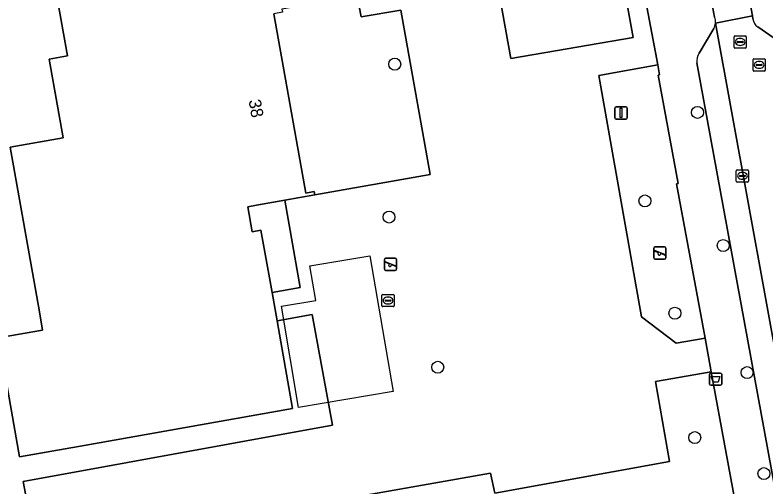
# Model space of a CAD drawing. Extents: x 157793 to 159380, y 380877 to 382313.
# Drawn here: x 158729.8 to 158791, y 381502.8 to 381541.3 of the extents above; entities that cross this region are included whole.
import ezdxf

# ---------------------------------------------------------------- set-up
doc = ezdxf.new("R2010")
doc.units = 0
for name, color, linetype in [('IMGEO_Afvalbak', 7, 'Continuous'), ('IMGEO_Boom', 7, 'Continuous'), ('IMGEO_Erf', 7, 'Continuous'), ('IMGEO_Kolk', 7, 'Continuous'), ('IMGEO_Pand', 7, 'Continuous'), ('IMGEO_Pand_nummerreeks', 7, 'Continuous'), ('IMGEO_Pand_vergunning_verleend', 7, 'Continuous'), ('IMGEO_Parkeervlak_open', 7, 'Continuous'), ('IMGEO_Rijbaan_lokaal_open', 7, 'Continuous'), ('IMGEO_Rioolput', 7, 'Continuous'), ('IMGEO_Speelvoorziening', 7, 'Continuous'), ('IMGEO_Terreindeel_open', 7, 'Continuous'), ('IMGEO_Vlaggenmast', 7, 'Continuous'), ('IMGEO_Voetpad_open', 7, 'Continuous')]:
    doc.layers.add(name, color=color, linetype=linetype)

msp = doc.modelspace()

# ---------------------------------------------------------------- linework, layer by layer
at = {"layer": 'IMGEO_Afvalbak'}
for p, q in [((158786.436, 381511.196), (158786.436, 381511.996)), ((158786.436, 381511.996), (158786.436, 381511.196)), ((158786.536, 381512.096), (158787.326, 381512.096)), ((158787.326, 381512.096), (158786.536, 381512.096)), ((158787.426, 381511.996), (158787.426, 381511.196)), ((158787.426, 381511.196), (158787.426, 381511.996)), ((158787.326, 381511.096), (158786.536, 381511.096)), ((158786.536, 381511.096), (158787.326, 381511.096))]:
    msp.add_line(p, q, dxfattribs=at)
msp.add_lwpolyline([(158786.579, 381511.81), (158787.283, 381511.81), (158787.134, 381511.34), (158786.728, 381511.34), (158786.579, 381511.81)], dxfattribs=at)
for centre, start, end in [((158786.536, 381511.996), 90, 180), ((158786.536, 381511.996), 90, 180), ((158787.326, 381511.996), 0, 90), ((158787.326, 381511.996), 360, 90), ((158786.536, 381511.196), 180, 270), ((158786.536, 381511.196), 180, 270), ((158787.326, 381511.196), 270, 0), ((158787.326, 381511.196), 270, 0)]:
    msp.add_arc(centre, 0.1, start, end, dxfattribs=at)
at = {"layer": 'IMGEO_Boom'}
for centre in [(158760.755, 381537.298), (158785.456, 381533.368), (158781.168, 381526.14), (158760.29, 381524.824), (158787.551, 381522.496), (158783.611, 381516.974), (158764.264, 381512.562), (158789.5, 381512.129), (158785.234, 381506.825), (158790.871, 381503.885)]:
    msp.add_circle(centre, 0.489, dxfattribs=at)
at = {"layer": 'IMGEO_Erf'}
for points in [[(158719.899, 381555.127), (158725.896, 381521.19), (158723.877, 381520.85), (158727.503, 381500.796), (158730.792, 381501.37), (158730.447, 381503.254), (158755.691, 381507.829), (158754.035, 381516.876), (158751.158, 381516.365), (158752.428, 381509.21), (158734.951, 381506.108), (158730.156, 381505.257), (158728.171, 381516.442), (158728.486, 381516.498), (158728.748, 381515.021), (158732.03, 381515.604), (158731.768, 381517.081), (158729.384, 381530.514), (158733.706, 381531.281), (158732.567, 381537.702), (158734.053, 381537.966), (158731.189, 381554.104)], [(158786.573, 381512.183), (158782.021, 381511.397), (158783.182, 381504.883), (158768.936, 381502.288), (158768.574, 381503.916), (158746.382, 381500), (158741.027, 381499.055), (158742.394, 381491.793), (158732.838, 381490.056), (158731.153, 381499.237), (158727.884, 381498.686), (158729.626, 381489.05), (158730.354, 381485.933)], [(158745.35, 381454.821), (158746.063, 381451.462), (158754.568, 381453.983), (158758.527, 381454.561), (158767.266, 381456.2), (158791.695, 381460.66), (158795.126, 381465.732), (158786.573, 381512.183)]]:
    msp.add_lwpolyline(points, dxfattribs=at)
for points in [[(158751.596, 381541.539), (158750.908, 381541.417), (158753.505, 381526.78), (158754.194, 381526.902), (158754.241, 381526.636), (158763.645, 381528.305), (158761.244, 381541.696), (158758.017, 381541.158), (158757.687, 381542.869), (158751.554, 381541.775)], [(158783.747, 381527.527), (158783.876, 381527.553), (158782.236, 381536.405), (158782.367, 381536.441), (158782.218, 381537.234), (158777.4, 381536.379), (158780.892, 381516.678), (158783.716, 381514.519), (158786.066, 381514.938)], [(158749.484, 381525.791), (158748.777, 381525.666), (158749.14, 381523.628), (158749.846, 381523.753), (158750.749, 381518.667), (158753.056, 381519.077), (158751.792, 381526.201)]]:
    msp.add_lwpolyline(points, close=True, dxfattribs=at)
at = {"layer": 'IMGEO_Kolk'}
for p, q in [((158788.618, 381527.756), (158788.618, 381528.608)), ((158788.693, 381528.682), (158789.545, 381528.682)), ((158789.106, 381528.462), (158789.131, 381528.462)), ((158789.619, 381528.608), (158789.619, 381527.756)), ((158789.545, 381527.682), (158788.693, 381527.682)), ((158788.877, 381528.176), (158788.877, 381528.188)), ((158789.315, 381528.139), (158788.917, 381528.139)), ((158788.92, 381528.225), (158789.318, 381528.225)), ((158789.129, 381527.902), (158789.104, 381527.902)), ((158789.361, 381528.188), (158789.361, 381528.176)), ((158759.714, 381517.585), (158759.714, 381518.437)), ((158759.789, 381518.511), (158760.641, 381518.511)), ((158760.715, 381518.437), (158760.715, 381517.585)), ((158759.973, 381518.005), (158759.973, 381518.017)), ((158760.411, 381517.968), (158760.013, 381517.968)), ((158760.016, 381518.054), (158760.414, 381518.054)), ((158760.202, 381518.291), (158760.227, 381518.291)), ((158760.457, 381518.017), (158760.457, 381518.005)), ((158760.641, 381517.511), (158759.789, 381517.511)), ((158760.225, 381517.731), (158760.2, 381517.731))]:
    msp.add_line(p, q, dxfattribs=at)
for points in [[(158788.618, 381527.756), (158788.618, 381528.608)], [(158788.693, 381528.682), (158789.545, 381528.682)], [(158789.619, 381528.608), (158789.619, 381527.756)], [(158789.545, 381527.682), (158788.693, 381527.682)], [(158759.714, 381517.585), (158759.714, 381518.437)], [(158759.789, 381518.511), (158760.641, 381518.511)], [(158760.715, 381518.437), (158760.715, 381517.585)], [(158760.641, 381517.511), (158759.789, 381517.511)]]:
    msp.add_lwpolyline(points, dxfattribs=at)
for centre, radius, start, end in [((158788.695, 381528.606), 0.0765, 91.55205, 178.44795), ((158788.695, 381528.606), 0.0765, 91.55205, 178.44795), ((158789.543, 381528.606), 0.0765, 1.55205, 88.44795), ((158789.543, 381528.606), 0.0765, 1.55205, 88.44795), ((158788.695, 381527.758), 0.0765, 181.55205, 268.44795), ((158788.695, 381527.758), 0.0765, 181.55205, 268.44795), ((158788.917, 381528.185), 0.0403, 85.87752, 175.75265), ((158788.914, 381528.175), 0.0366, 178.93798, 274.71019), ((158789.318, 381528.182), 0.043, 264.86636, 352.45326), ((158789.322, 381528.187), 0.0386, 1.73085, 96.63898), ((158789.543, 381527.758), 0.0765, 271.55205, 358.44795), ((158789.543, 381527.758), 0.0765, 271.55205, 358.44795), ((158759.791, 381518.435), 0.0765, 91.55205, 178.44795), ((158759.791, 381518.435), 0.0765, 91.55205, 178.44795), ((158760.639, 381518.435), 0.0765, 1.55205, 88.44795), ((158760.639, 381518.435), 0.0765, 1.55205, 88.44795), ((158760.013, 381518.014), 0.0403, 85.87752, 175.75265), ((158760.01, 381518.004), 0.0366, 178.93798, 274.71019), ((158760.414, 381518.011), 0.043, 264.86636, 352.45326), ((158760.418, 381518.016), 0.0386, 1.73085, 96.63898), ((158759.791, 381517.587), 0.0765, 181.55205, 268.44795), ((158759.791, 381517.587), 0.0765, 181.55205, 268.44795), ((158760.639, 381517.587), 0.0765, 271.55205, 358.44795), ((158760.639, 381517.587), 0.0765, 271.55205, 358.44795)]:
    msp.add_arc(centre, radius, start, end, dxfattribs=at)
for centre, major_axis, ratio, start_param, end_param in [((158789.105, 381528.182), (-0.387, 0.002), 0.722429, 4.712389, 7.853982), ((158789.13, 381528.182), (-0.39, 0.002), 0.717154, 1.570796, 4.712389), ((158760.201, 381518.011), (-0.387, 0.002), 0.722429, 4.712389, 7.853982), ((158760.226, 381518.011), (-0.39, 0.002), 0.717154, 1.570796, 4.712389)]:
    msp.add_ellipse(centre, major_axis=major_axis, ratio=ratio, start_param=start_param, end_param=end_param, dxfattribs=at)
at = {"layer": 'IMGEO_Pand'}
msp.add_lwpolyline([(158731.189, 381554.104), (158734.053, 381537.966), (158732.567, 381537.702), (158733.706, 381531.281), (158729.384, 381530.514), (158731.768, 381517.081), (158732.03, 381515.604), (158728.748, 381515.021), (158728.486, 381516.498), (158728.171, 381516.442), (158730.156, 381505.257), (158734.951, 381506.108), (158752.428, 381509.21), (158751.158, 381516.365), (158750.749, 381518.667), (158749.846, 381523.753), (158749.14, 381523.628), (158748.777, 381525.666), (158749.484, 381525.791), (158751.792, 381526.201), (158754.241, 381526.636), (158754.194, 381526.902), (158753.505, 381526.78), (158750.908, 381541.417)], dxfattribs=at)
at = {"layer": 'IMGEO_Pand_vergunning_verleend'}
msp.add_lwpolyline([(158753.841, 381520.831), (158758.729, 381521.669), (158760.617, 381510.598), (158752.916, 381509.284), (158751.508, 381517.539), (158754.321, 381518.019)], close=True, dxfattribs=at)
at = {"layer": 'IMGEO_Parkeervlak_open'}
for points in [[(158800.364, 381466.865), (158786.917, 381540.658)], [(158786.788, 381540.203), (158785.579, 381538.185)], [(158785.407, 381537.407), (158794.799, 381486.106)]]:
    msp.add_lwpolyline(points, dxfattribs=at)
for centre, radius, start, end in [((158785.761, 381540.74), 1.159, 332.39726, 355.94492), ((158786.45, 381537.584), 1.058, 145.41218, 189.655)]:
    msp.add_arc(centre, radius, start, end, dxfattribs=at)
at = {"layer": 'IMGEO_Rijbaan_lokaal_open'}
for points in [[(158786.917, 381540.658), (158789.93, 381541.231), (158788.319, 381549.796), (158785.346, 381549.236), (158785.464, 381548.55), (158786.852, 381541.14)], [(158789.968, 381541.007), (158789.93, 381541.231), (158786.917, 381540.658), (158800.364, 381466.865), (158805.281, 381467.806), (158800.871, 381492.228)], [(158791.978, 381539.223), (158790.378, 381540.333)]]:
    msp.add_lwpolyline(points, dxfattribs=at)
for centre, radius, start, end in [((158785.756, 381540.747), 1.165, 355.62768, 19.73287), ((158790.871, 381541.095), 0.907, 185.54875, 237.07627)]:
    msp.add_arc(centre, radius, start, end, dxfattribs=at)
at = {"layer": 'IMGEO_Rioolput'}
for p, q in [((158788.432, 381538.686), (158788.432, 381539.538)), ((158788.507, 381539.612), (158789.359, 381539.612)), ((158788.92, 381539.392), (158788.945, 381539.392)), ((158789.433, 381539.538), (158789.433, 381538.686)), ((158788.691, 381539.106), (158788.691, 381539.118)), ((158789.129, 381539.069), (158788.731, 381539.069)), ((158788.734, 381539.155), (158789.132, 381539.155)), ((158788.943, 381538.832), (158788.918, 381538.832)), ((158789.175, 381539.118), (158789.175, 381539.106)), ((158789.359, 381538.612), (158788.507, 381538.612)), ((158789.985, 381536.815), (158789.985, 381537.667)), ((158790.06, 381537.741), (158790.912, 381537.741)), ((158790.473, 381537.521), (158790.498, 381537.521)), ((158790.986, 381537.667), (158790.986, 381536.815)), ((158790.244, 381537.235), (158790.244, 381537.247)), ((158790.682, 381537.198), (158790.284, 381537.198)), ((158790.287, 381537.284), (158790.685, 381537.284)), ((158790.496, 381536.961), (158790.471, 381536.961)), ((158790.728, 381537.247), (158790.728, 381537.235)), ((158790.912, 381536.741), (158790.06, 381536.741))]:
    msp.add_line(p, q, dxfattribs=at)
for points in [[(158788.432, 381538.686), (158788.432, 381539.538)], [(158788.507, 381539.612), (158789.359, 381539.612)], [(158789.433, 381539.538), (158789.433, 381538.686)], [(158789.359, 381538.612), (158788.507, 381538.612)], [(158789.985, 381536.815), (158789.985, 381537.667)], [(158790.06, 381537.741), (158790.912, 381537.741)], [(158790.986, 381537.667), (158790.986, 381536.815)], [(158790.912, 381536.741), (158790.06, 381536.741)]]:
    msp.add_lwpolyline(points, dxfattribs=at)
for centre, radius, start, end in [((158788.509, 381539.536), 0.0765, 91.55205, 178.44795), ((158788.509, 381539.536), 0.0765, 91.55205, 178.44795), ((158789.357, 381539.536), 0.0765, 1.55205, 88.44795), ((158789.357, 381539.536), 0.0765, 1.55205, 88.44795), ((158788.509, 381538.688), 0.0765, 181.55205, 268.44795), ((158788.509, 381538.688), 0.0765, 181.55205, 268.44795), ((158788.731, 381539.115), 0.0403, 85.87752, 175.75265), ((158788.728, 381539.105), 0.0366, 178.93798, 274.71019), ((158789.132, 381539.112), 0.043, 264.86636, 352.45326), ((158789.136, 381539.117), 0.0386, 1.73085, 96.63898), ((158789.357, 381538.688), 0.0765, 271.55205, 358.44795), ((158789.357, 381538.688), 0.0765, 271.55205, 358.44795), ((158790.062, 381537.665), 0.0765, 91.55205, 178.44795), ((158790.062, 381537.665), 0.0765, 91.55205, 178.44795), ((158790.91, 381537.665), 0.0765, 1.55205, 88.44795), ((158790.91, 381537.665), 0.0765, 1.55205, 88.44795), ((158790.062, 381536.817), 0.0765, 181.55205, 268.44795), ((158790.062, 381536.817), 0.0765, 181.55205, 268.44795), ((158790.284, 381537.244), 0.0403, 85.87752, 175.75265), ((158790.281, 381537.234), 0.0366, 178.93798, 274.71019), ((158790.685, 381537.241), 0.043, 264.86636, 352.45326), ((158790.689, 381537.246), 0.0386, 1.73085, 96.63898), ((158790.91, 381536.817), 0.0765, 271.55205, 358.44795), ((158790.91, 381536.817), 0.0765, 271.55205, 358.44795)]:
    msp.add_arc(centre, radius, start, end, dxfattribs=at)
for centre, major_axis, ratio, start_param, end_param in [((158788.919, 381539.112), (-0.387, 0.002), 0.722429, 4.712389, 7.853982), ((158788.944, 381539.112), (-0.39, 0.002), 0.717154, 1.570796, 4.712389), ((158790.472, 381537.241), (-0.387, 0.002), 0.722429, 4.712389, 7.853982), ((158790.497, 381537.241), (-0.39, 0.002), 0.717154, 1.570796, 4.712389)]:
    msp.add_ellipse(centre, major_axis=major_axis, ratio=ratio, start_param=start_param, end_param=end_param, dxfattribs=at)
at = {"layer": 'IMGEO_Speelvoorziening'}
for p, q in [((158781.885, 381521.487), (158781.885, 381522.287)), ((158781.885, 381522.287), (158781.885, 381521.487)), ((158781.954, 381522.112), (158782.83, 381521.759)), ((158781.985, 381522.387), (158782.775, 381522.387)), ((158782.775, 381522.387), (158781.985, 381522.387)), ((158782.875, 381522.287), (158782.875, 381521.487)), ((158782.875, 381521.487), (158782.875, 381522.287)), ((158782.268, 381521.915), (158781.929, 381522.052)), ((158782.806, 381521.699), (158782.466, 381521.836)), ((158759.915, 381520.566), (158759.915, 381521.366)), ((158759.915, 381521.366), (158759.915, 381520.566)), ((158760.298, 381520.994), (158759.959, 381521.131)), ((158759.984, 381521.191), (158760.86, 381520.838)), ((158760.015, 381521.466), (158760.805, 381521.466)), ((158760.805, 381521.466), (158760.015, 381521.466)), ((158760.836, 381520.778), (158760.496, 381520.915)), ((158760.905, 381521.366), (158760.905, 381520.566)), ((158760.905, 381520.566), (158760.905, 381521.366)), ((158782.775, 381521.387), (158781.985, 381521.387)), ((158781.985, 381521.387), (158782.775, 381521.387)), ((158760.805, 381520.466), (158760.015, 381520.466)), ((158760.015, 381520.466), (158760.805, 381520.466))]:
    msp.add_line(p, q, dxfattribs=at)
for centre, radius, start, end in [((158781.985, 381522.287), 0.1, 90, 180), ((158781.985, 381522.287), 0.1, 90, 180), ((158781.942, 381522.082), 0.0327, 68.07798, 248.07798), ((158782.775, 381522.287), 0.1, 0, 90), ((158782.775, 381522.287), 0.1, 360, 90), ((158782.347, 381521.825), 0.12, 130.99278, 5.16318), ((158782.818, 381521.729), 0.0327, 248.07798, 68.07798), ((158760.015, 381521.366), 0.1, 90, 180), ((158760.015, 381521.366), 0.1, 90, 180), ((158759.972, 381521.161), 0.0327, 68.07798, 248.07798), ((158760.377, 381520.904), 0.12, 130.99278, 5.16318), ((158760.805, 381521.366), 0.1, 0, 90), ((158760.805, 381521.366), 0.1, 360, 90), ((158781.985, 381521.487), 0.1, 180, 270), ((158781.985, 381521.487), 0.1, 180, 270), ((158782.775, 381521.487), 0.1, 270, 0), ((158782.775, 381521.487), 0.1, 270, 0), ((158760.015, 381520.566), 0.1, 180, 270), ((158760.015, 381520.566), 0.1, 180, 270), ((158760.805, 381520.566), 0.1, 270, 0), ((158760.805, 381520.566), 0.1, 270, 0), ((158760.848, 381520.808), 0.0327, 248.07798, 68.07798)]:
    msp.add_arc(centre, radius, start, end, dxfattribs=at)
at = {"layer": 'IMGEO_Terreindeel_open'}
msp.add_lwpolyline([(158778.393, 381549.53), (158768.424, 381547.775), (158770.236, 381537.753), (158780.215, 381539.479)], close=True, dxfattribs=at)
at = {"layer": 'IMGEO_Vlaggenmast'}
for p, q in [((158778.817, 381533.822), (158779.607, 381533.822)), ((158779.607, 381533.822), (158778.817, 381533.822)), ((158778.717, 381532.922), (158778.717, 381533.722)), ((158778.717, 381533.722), (158778.717, 381532.922)), ((158779.707, 381533.722), (158779.707, 381532.922)), ((158779.707, 381532.922), (158779.707, 381533.722)), ((158779.607, 381532.822), (158778.817, 381532.822)), ((158778.817, 381532.822), (158779.607, 381532.822))]:
    msp.add_line(p, q, dxfattribs=at)
msp.add_lwpolyline([(158779.137, 381533.697), (158779.287, 381533.697), (158779.287, 381532.947), (158779.137, 381532.947), (158779.137, 381533.697)], dxfattribs=at)
for centre, start, end in [((158778.817, 381533.722), 90, 180), ((158778.817, 381533.722), 90, 180), ((158779.607, 381533.722), 0, 90), ((158779.607, 381533.722), 360, 90), ((158778.817, 381532.922), 180, 270), ((158778.817, 381532.922), 180, 270), ((158779.607, 381532.922), 270, 0), ((158779.607, 381532.922), 270, 0)]:
    msp.add_arc(centre, 0.1, start, end, dxfattribs=at)
at = {"layer": 'IMGEO_Voetpad_open'}
for points in [[(158761.515, 381653.086), (158762.478, 381647), (158762.674, 381645.822), (158765.146, 381631.871), (158765.716, 381628.675), (158770.256, 381603.221), (158771.237, 381597.723), (158771.675, 381595.283), (158772.768, 381589.199), (158775.881, 381571.869), (158779.263, 381553.035), (158779.866, 381549.755), (158782.218, 381537.234), (158782.367, 381536.441), (158782.236, 381536.405), (158783.876, 381527.553), (158783.747, 381527.527), (158786.066, 381514.938), (158786.573, 381512.183), (158795.126, 381465.732), (158796.436, 381458.615)], [(158786.852, 381541.14), (158785.464, 381548.55), (158782.493, 381548.049), (158772.497, 381603.621), (158775.18, 381604.094), (158773.895, 381611.096), (158773.794, 381611.645)], [(158746.382, 381500), (158768.574, 381503.916), (158768.936, 381502.288), (158783.182, 381504.883), (158782.021, 381511.397), (158786.573, 381512.183), (158786.066, 381514.938), (158783.716, 381514.519), (158780.892, 381516.678), (158777.4, 381536.379), (158782.218, 381537.234), (158779.866, 381549.755)], [(158788.319, 381549.796), (158789.93, 381541.231), (158789.968, 381541.007)], [(158757.687, 381542.869), (158758.017, 381541.158), (158761.244, 381541.696), (158763.645, 381528.305), (158754.241, 381526.636), (158751.792, 381526.201), (158753.056, 381519.077), (158750.749, 381518.667), (158751.158, 381516.365), (158754.035, 381516.876), (158755.691, 381507.829), (158730.447, 381503.254), (158730.792, 381501.37)], [(158785.579, 381538.185), (158786.788, 381540.203)], [(158790.378, 381540.333), (158791.978, 381539.223)], [(158797.77, 381469.387), (158796.04, 381479.18), (158794.799, 381486.106), (158785.407, 381537.407)]]:
    msp.add_lwpolyline(points, dxfattribs=at)
msp.add_lwpolyline([(158778.393, 381549.53), (158780.215, 381539.479), (158770.236, 381537.753), (158768.424, 381547.775)], close=True, dxfattribs=at)
for centre, radius, start, end in [((158785.756, 381540.747), 1.165, 355.62768, 19.73287), ((158785.761, 381540.74), 1.159, 332.39726, 355.94492), ((158790.871, 381541.095), 0.907, 185.54875, 237.07627), ((158786.45, 381537.584), 1.058, 145.41218, 189.655)]:
    msp.add_arc(centre, radius, start, end, dxfattribs=at)

# ---------------------------------------------------------------- texts
at = {"layer": 'IMGEO_Pand_nummerreeks'}
msp.add_text('38', height=1, rotation=280.06093, dxfattribs=at).set_placement((158748.833, 381534.336))

doc.saveas('drawing.dxf')
